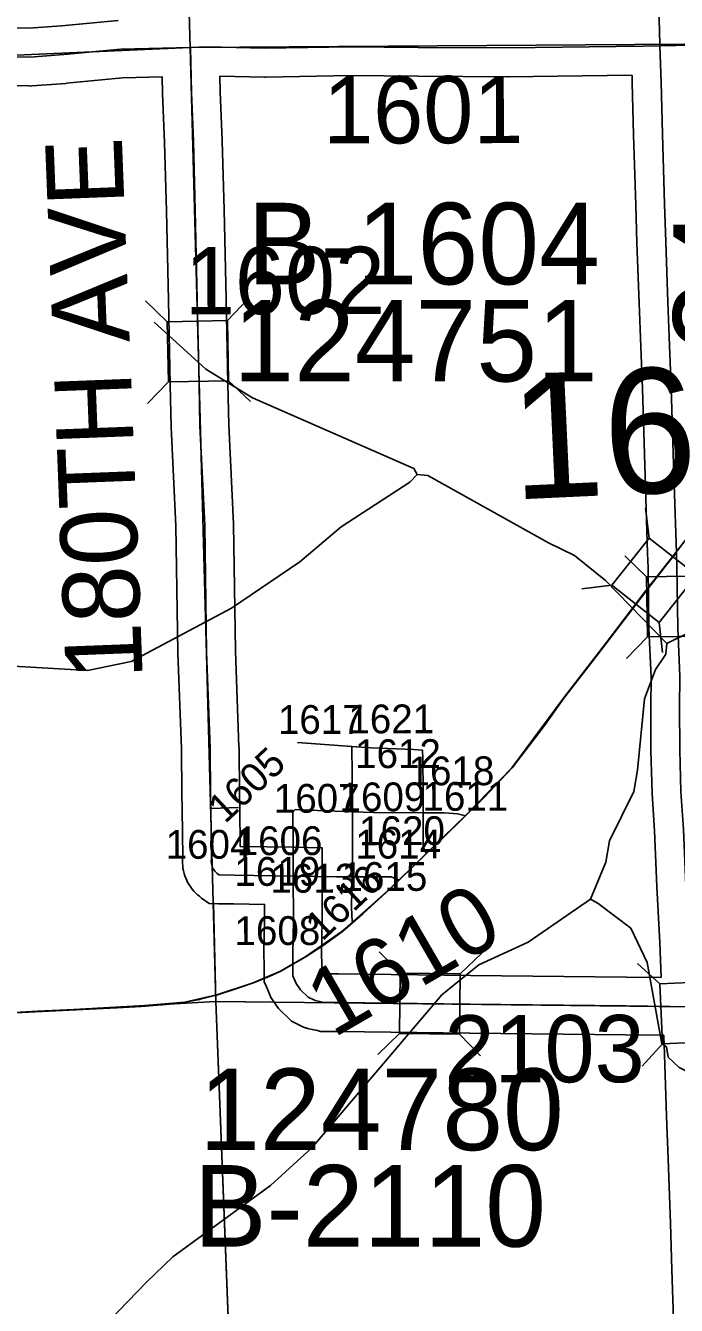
# Model space of a CAD drawing. Extents: x 128.7 to 185.5, y -21.4 to 12.6.
# Drawn here: x 141.687 to 142.364, y 1.257 to 2.589 of the extents above; entities that cross this region are included whole.
import ezdxf

# ---------------------------------------------------------------- set-up
doc = ezdxf.new("R2010")
doc.units = 0
for name, color, linetype in [('tdCoHydroRiver', 7, 'Continuous'), ('tdCoPriCL', 7, 'Continuous'), ('tdCoPrimary', 7, 'Continuous'), ('tdCoPriNonDiv', 7, 'Continuous'), ('tdCoPriNonDivCL', 7, 'Continuous'), ('tdCoSecRdNmbr', 7, 'Continuous'), ('tdCoSecRdTxt', 7, 'Continuous'), ('tdCoSecRteBand', 7, 'Continuous'), ('tdCoSecRteCL', 7, 'Continuous'), ('tdCoSectLine', 7, 'Continuous'), ('tdCoSectLinePart', 7, 'Continuous'), ('tdCoSectNmbr', 7, 'Continuous'), ('tdCoStrucNonDivPri', 7, 'Continuous'), ('tdCoStrucSec', 7, 'Continuous'), ('tdCoStrucSecCoName', 7, 'Continuous'), ('tdCoStrucSecFHWANum', 7, 'Continuous'), ('tdCoSurfAsphalt', 7, 'Continuous'), ('tdCoSurfBitum', 7, 'Continuous'), ('tdCoSurfBitumUnbanded', 7, 'Continuous'), ('tdCoSurfConc', 7, 'Continuous'), ('tdCoSurfGravel', 7, 'Continuous'), ('tdCoSurfGravelUnbanded', 7, 'Continuous'), ('tdStHwyPriRefPost1', 7, 'Continuous')]:
    doc.layers.add(name, color=color, linetype=linetype)

msp = doc.modelspace()

# ---------------------------------------------------------------- linework, layer by layer
at = {"layer": 'tdCoHydroRiver'}
for points in [[(142.0939, 2.1222), (142.0905, 2.1284), (141.9225, 2.2018), (141.8741, 2.2317), (141.8205, 2.2805)], [(141.6147, 1.9258), (141.7509, 1.9179), (141.7965, 1.9273), (141.9007, 1.983), (141.9719, 2.0312), (142.015, 2.0674), (142.0863, 2.114), (142.0939, 2.1222), (142.105, 2.121), (142.2304, 2.0509), (142.2576, 2.0376), (142.29, 2.0118), (142.3537, 1.9461)], [(141.687, 1.151), (141.8122, 1.2813), (141.8397, 1.3075), (141.9414, 1.3818), (141.9843, 1.4211), (142.1196, 1.5802), (142.158, 1.6114), (142.2093, 1.6352), (142.2741, 1.6799), (142.2902, 1.7183), (142.2942, 1.7406), (142.3193, 1.7919), (142.3233, 1.8141), (142.3304, 1.8885), (142.342, 1.9189), (142.3525, 1.935), (142.3537, 1.9461), (142.4671, 2.0019)], [(142.4759, 1.2037), (142.4517, 1.2692), (142.4493, 1.3401), (142.4521, 1.3528), (142.4476, 1.3921), (142.4362, 1.4533), (142.4262, 1.4687), (142.4019, 1.4869), (142.3666, 1.5046), (142.3552, 1.5153), (142.3533, 1.5263), (142.3485, 1.5293), (142.3331, 1.614), (142.3161, 1.6497), (142.2821, 1.6755), (142.2741, 1.6799)]]:
    msp.add_lwpolyline(points, dxfattribs=at)
at = {"layer": 'tdCoPriCL'}
msp.add_lwpolyline([(142.4172, 2.1101), (142.3632, 2.0409), (142.3426, 2.0147), (142.3404, 2.012), (142.3382, 2.0092), (142.3313, 2.0004), (142.2763, 1.9281), (142.2463, 1.8892), (142.226, 1.8606), (142.1925, 1.8167), (142.1439, 1.7666), (142.118, 1.7415), (142.1035, 1.7274), (142.0749, 1.6997), (142.0652, 1.6904), (142.0371, 1.6645), (142.0264, 1.6554), (142.0157, 1.6463), (141.9957, 1.6315), (141.977, 1.6194), (141.9642, 1.6121), (141.9518, 1.6051), (141.9405, 1.5999), (141.9232, 1.5928), (141.9037, 1.5861), (141.8857, 1.5804), (141.8677, 1.5757), (141.8522, 1.5725), (141.8396, 1.5708), (141.8291, 1.57), (141.7816, 1.5669), (141.7523, 1.5656), (141.6024, 1.5582)], dxfattribs=at)
at = {"layer": 'tdCoPrimary'}
for points in [[(142.3636, 2.0409), (142.353, 2.0275), (142.3487, 2.022), (142.3345, 2.0039), (142.3328, 2.0018), (142.3317, 2.0004), (142.2767, 1.9281), (142.2466, 1.8892), (142.2264, 1.8606), (142.2109, 1.8404), (142.1929, 1.8167), (142.1869, 1.8104), (142.1638, 1.7856), (142.1443, 1.7666), (142.1184, 1.7415), (142.1038, 1.7274), (142.0753, 1.6997), (142.0656, 1.6904), (142.0375, 1.6645), (142.0268, 1.6554), (142.0161, 1.6463), (141.9961, 1.6315), (141.9773, 1.6194), (141.9646, 1.6121), (141.9522, 1.6051), (141.9408, 1.5999), (141.9236, 1.5928), (141.9041, 1.5861), (141.8861, 1.5804), (141.8681, 1.5757), (141.8674, 1.5756), (141.8526, 1.5725), (141.84, 1.5708), (141.8069, 1.5683), (141.782, 1.5669), (141.7527, 1.5656), (141.6992, 1.5634), (141.6575, 1.561)], [(142.3636, 2.0409), (142.353, 2.0275)], [(142.3636, 2.0409), (142.353, 2.0275)], [(142.353, 2.0275), (142.3487, 2.022), (142.3345, 2.0039)], [(142.353, 2.0275), (142.3487, 2.022), (142.3345, 2.0039)], [(142.3345, 2.0039), (142.3328, 2.0018), (142.3317, 2.0004), (142.2767, 1.9281), (142.2466, 1.8892), (142.2264, 1.8606), (142.2109, 1.8404), (142.1929, 1.8167), (142.1869, 1.8104)], [(142.3345, 2.0039), (142.3328, 2.0018), (142.3317, 2.0004), (142.2767, 1.9281), (142.2466, 1.8892), (142.2264, 1.8606), (142.2109, 1.8404), (142.1929, 1.8167), (142.1869, 1.8104)], [(142.1869, 1.8104), (142.1638, 1.7856), (142.1443, 1.7666), (142.1184, 1.7415), (142.1038, 1.7274), (142.0753, 1.6997), (142.0656, 1.6904), (142.0375, 1.6645), (142.0268, 1.6554), (142.0161, 1.6463), (141.9961, 1.6315), (141.9773, 1.6194), (141.9646, 1.6121), (141.9522, 1.6051), (141.9408, 1.5999), (141.9236, 1.5928), (141.9041, 1.5861), (141.8861, 1.5804), (141.8681, 1.5757), (141.8674, 1.5756)], [(142.1869, 1.8104), (142.1638, 1.7856), (142.1443, 1.7666), (142.1184, 1.7415), (142.1038, 1.7274), (142.0753, 1.6997), (142.0656, 1.6904), (142.0375, 1.6645), (142.0268, 1.6554), (142.0161, 1.6463), (141.9961, 1.6315), (141.9773, 1.6194), (141.9646, 1.6121), (141.9522, 1.6051), (141.9408, 1.5999), (141.9236, 1.5928), (141.9041, 1.5861), (141.8861, 1.5804), (141.8681, 1.5757), (141.8674, 1.5756)], [(141.8674, 1.5756), (141.8526, 1.5725), (141.84, 1.5708), (141.8069, 1.5683), (141.782, 1.5669), (141.7527, 1.5656), (141.6992, 1.5634), (141.6575, 1.561)], [(141.8674, 1.5756), (141.8526, 1.5725), (141.84, 1.5708), (141.8069, 1.5683), (141.782, 1.5669), (141.7527, 1.5656), (141.6992, 1.5634), (141.6575, 1.561)]]:
    msp.add_lwpolyline(points, dxfattribs=at)
at = {"layer": 'tdCoPriNonDiv'}
msp.add_lwpolyline([(143.4203, 2.594), (142.9725, 2.5784), (142.9348, 2.5775), (142.8837, 2.572), (142.8482, 2.5627), (142.8065, 2.5459), (142.7508, 2.5141), (142.7131, 2.484), (142.6598, 2.4246), (142.3632, 2.0409), (142.2463, 1.8892), (142.1925, 1.8167), (142.1439, 1.7666), (142.0652, 1.6904), (142.0157, 1.6463), (141.977, 1.6194), (141.9518, 1.6051), (141.9232, 1.5928), (141.8857, 1.5804), (141.8522, 1.5725), (141.7816, 1.5669), (141.4066, 1.5484)], dxfattribs=at)
at = {"layer": 'tdCoPriNonDivCL'}
msp.add_lwpolyline([(142.3686, 2.0478), (142.3632, 2.0409), (142.3484, 2.022), (142.3324, 2.0018), (142.3313, 2.0004), (142.2763, 1.9281), (142.2463, 1.8892), (142.226, 1.8606), (142.2105, 1.8404), (142.1925, 1.8167), (142.1634, 1.7856), (142.1439, 1.7666), (142.118, 1.7415), (142.1035, 1.7274), (142.0749, 1.6997), (142.0652, 1.6904), (142.0371, 1.6645), (142.0264, 1.6554), (142.0157, 1.6463), (141.9957, 1.6315), (141.977, 1.6194), (141.9642, 1.6121), (141.9518, 1.6051), (141.9405, 1.5999), (141.9232, 1.5928), (141.9037, 1.5861), (141.8857, 1.5804), (141.8677, 1.5757), (141.8522, 1.5725), (141.8396, 1.5708), (141.8066, 1.5683), (141.7816, 1.5669), (141.7523, 1.5656), (141.6988, 1.5634), (141.6571, 1.561)], dxfattribs=at)
msp.add_lwpolyline([(142.3686, 2.0478), (142.3632, 2.0409), (142.3484, 2.022), (142.3324, 2.0018), (142.3313, 2.0004), (142.2763, 1.9281), (142.2463, 1.8892), (142.226, 1.8606), (142.2105, 1.8404), (142.1925, 1.8167), (142.1634, 1.7856), (142.1439, 1.7666), (142.118, 1.7415), (142.1035, 1.7274), (142.0749, 1.6997), (142.0652, 1.6904), (142.0371, 1.6645), (142.0264, 1.6554), (142.0157, 1.6463), (141.9957, 1.6315), (141.977, 1.6194), (141.9642, 1.6121), (141.9518, 1.6051), (141.9405, 1.5999), (141.9232, 1.5928), (141.9037, 1.5861), (141.8857, 1.5804), (141.8677, 1.5757), (141.8522, 1.5725), (141.8396, 1.5708), (141.8066, 1.5683), (141.7816, 1.5669), (141.7523, 1.5656), (141.6988, 1.5634), (141.6571, 1.561)], dxfattribs=at)
at = {"layer": 'tdCoSecRteBand'}
for points in [[(141.6533, 2.5873), (141.6901, 2.5866), (141.7239, 2.5891), (141.7828, 2.5948)], [(142.361, 1.2322), (142.359, 1.2939), (142.359, 1.2939), (142.359, 1.2939), (142.3574, 1.3425), (142.355, 1.4097), (142.3532, 1.4536), (142.3532, 1.4537), (142.3532, 1.4539), (142.3509, 1.529), (142.3506, 1.5364), (142.3505, 1.5382), (142.3487, 1.5382), (142.3108, 1.5388), (142.1486, 1.5405), (142.1486, 1.5405), (142.1485, 1.5405), (142.0116, 1.5423), (141.998, 1.5423), (141.9968, 1.5423), (141.9935, 1.5423), (141.9902, 1.543), (141.9814, 1.545), (141.9799, 1.5454), (141.9784, 1.5458), (141.9777, 1.5461), (141.9756, 1.5468), (141.9737, 1.5477), (141.9673, 1.5509), (141.9632, 1.553), (141.9598, 1.5562), (141.9517, 1.5641), (141.9496, 1.5662), (141.9479, 1.5686), (141.9435, 1.575), (141.9417, 1.5775), (141.9405, 1.5803), (141.9371, 1.5885), (141.9348, 1.5939), (141.9347, 1.5999), (141.9346, 1.6118), (141.9345, 1.6223), (141.9344, 1.6228), (141.9345, 1.6233), (141.9352, 1.6584), (141.9352, 1.6744), (141.9033, 1.6749), (141.8872, 1.6752), (141.8775, 1.6753), (141.8697, 1.6811), (141.8674, 1.6829), (141.8654, 1.6844), (141.8636, 1.6863), (141.8616, 1.6883), (141.8599, 1.6902), (141.8585, 1.6923), (141.857, 1.6946), (141.857, 1.6946), (141.857, 1.6946), (141.8569, 1.6947), (141.8554, 1.6969), (141.8544, 1.6992), (141.8533, 1.7018), (141.8522, 1.7042), (141.8516, 1.7066), (141.8509, 1.7094), (141.8503, 1.7119), (141.8501, 1.7145), (141.8499, 1.7173), (141.8497, 1.7199), (141.8499, 1.7224), (141.85, 1.7236), (141.8493, 1.7738), (141.8491, 1.7896), (141.8491, 1.7896), (141.8491, 1.7897), (141.8486, 1.8364), (141.8449, 1.9364), (141.8449, 1.9367), (141.8449, 1.937), (141.8429, 2.0685), (141.838, 2.1713), (141.838, 2.1717), (141.838, 2.1721), (141.837, 2.2152), (141.837, 2.2153), (141.837, 2.2153), (141.8353, 2.3035), (141.833, 2.3961), (141.8311, 2.4677), (141.8291, 2.5186), (141.8291, 2.5189), (141.8291, 2.5192), (141.8288, 2.536), (141.7875, 2.535), (141.7293, 2.5294), (141.729, 2.5294), (141.7287, 2.5293), (141.6932, 2.5266), (141.6918, 2.5265), (141.6904, 2.5266), (141.6531, 2.5273)], [(142.3478, 1.5982), (142.3465, 1.6347), (142.3434, 1.6926), (142.3434, 1.6928), (142.3434, 1.693), (142.3409, 1.7511), (142.3385, 1.7896), (142.3385, 1.7901), (142.3384, 1.7906), (142.3371, 1.8345), (142.3371, 1.8349), (142.3371, 1.8352), (142.3369, 1.8798), (142.3369, 1.8801), (142.3369, 1.8804), (142.3373, 1.9112), (142.3351, 1.9616), (142.3351, 1.962), (142.3351, 1.9625), (142.3341, 2.0249), (142.3336, 2.04), (142.3336, 2.04), (142.3336, 2.04), (142.3311, 2.1207), (142.3282, 2.2112), (142.3262, 2.2641), (142.3262, 2.2642), (142.3262, 2.2642), (142.3248, 2.3003), (142.3248, 2.3003), (142.3248, 2.3003), (142.3226, 2.3632), (142.3226, 2.3632), (142.3226, 2.3633), (142.3213, 2.4025), (142.3213, 2.4026), (142.3213, 2.4026), (142.319, 2.4755), (142.319, 2.4756), (142.319, 2.4757), (142.3177, 2.5298), (142.3175, 2.5374), (142.3174, 2.5377), (142.189, 2.5362), (142.1887, 2.5362), (142.1884, 2.5362), (142.095, 2.5367), (142.0949, 2.5367), (142.0948, 2.5367), (142.0245, 2.5374), (141.9361, 2.5359), (141.9355, 2.5359), (141.935, 2.5359), (141.8888, 2.5369), (141.8891, 2.5206), (141.891, 2.4698), (141.891, 2.4697), (141.891, 2.4695), (141.893, 2.3977), (141.893, 2.3977), (141.893, 2.3976), (141.8952, 2.3049), (141.8952, 2.3048), (141.8952, 2.3048), (141.897, 2.2165), (141.8979, 2.1738), (141.9029, 2.0708), (141.9029, 2.0704), (141.9029, 2.0699), (141.9049, 1.9383), (141.9085, 1.8382), (141.9086, 1.8378), (141.9086, 1.8374), (141.9091, 1.7904), (141.9093, 1.7747), (141.9099, 1.7348), (141.9656, 1.734), (141.9951, 1.7335), (141.9951, 1.704), (141.9952, 1.6582), (141.9952, 1.6579), (141.9952, 1.6575), (141.9945, 1.6225), (141.9946, 1.6125), (141.9946, 1.6065), (141.9956, 1.6051), (141.998, 1.6028), (142, 1.6023), (142.0118, 1.6023), (142.012, 1.6023), (142.0122, 1.6023), (142.1493, 1.6005), (142.3115, 1.5988), (142.3116, 1.5988), (142.3117, 1.5988), (142.3478, 1.5982)]]:
    msp.add_lwpolyline(points, dxfattribs=at)
at = {"layer": 'tdCoSecRteCL'}
for p, q in [((141.9693, 1.843), (142.0261, 1.8388)), ((141.8793, 1.7743), (141.9082, 1.7752))]:
    msp.add_line(p, q, dxfattribs=at)
for points in [[(142.3465, 2.5683), (142.3459, 2.585), (142.3441, 2.6419), (142.3419, 2.7059), (142.3397, 2.7643), (142.3388, 2.7995), (142.3361, 2.8575), (142.3343, 2.9126), (142.3316, 2.9844), (142.3299, 3.0428), (142.3261, 3.1057), (142.3236, 3.1507), (142.3216, 3.1886), (142.3196, 3.2372), (142.318, 3.2854), (142.3171, 3.3344), (142.3174, 3.3726), (142.3169, 3.4243), (142.3158, 3.4999), (142.3142, 3.5438), (142.3134, 3.5639)], [(142.3465, 2.5683), (142.3795, 2.5691), (142.4892, 2.5694), (142.6362, 2.5694), (142.7494, 2.5711), (142.8081, 2.5731), (142.8458, 2.5731), (142.8527, 2.5718), (142.8664, 2.5674)], [(141.6527, 2.5573), (141.691, 2.5565), (141.7265, 2.5593), (141.7856, 2.5649), (141.8582, 2.5667)], [(141.8582, 2.5667), (141.8754, 2.5672), (141.9356, 2.5659), (142.0244, 2.5674), (142.0951, 2.5667), (142.1886, 2.5662), (142.3289, 2.5679), (142.3465, 2.5683)], [(141.8793, 1.7743), (141.8791, 1.79), (141.8786, 1.8371), (141.8749, 1.9375), (141.8729, 2.0694), (141.868, 2.1727), (141.867, 2.2159), (141.8652, 2.3042), (141.863, 2.3969), (141.8611, 2.4687), (141.8591, 2.5197), (141.8582, 2.5667)], [(142.3792, 1.5677), (142.378, 1.5935), (142.3765, 1.6361), (142.3733, 1.6942), (142.3709, 1.7527), (142.3684, 1.7915), (142.3671, 1.8354), (142.3669, 1.88), (142.3673, 1.9116), (142.3651, 1.9629), (142.3641, 2.0256), (142.3636, 2.0409), (142.3611, 2.1217), (142.3582, 2.2122), (142.3562, 2.2653), (142.3548, 2.3014), (142.3526, 2.3643), (142.3513, 2.4035), (142.349, 2.4764), (142.3477, 2.5306), (142.3465, 2.5683)], [(142.1002, 1.7699), (142.1001, 1.7921), (142.1, 1.826), (142.0995, 1.8349), (142.0901, 1.8356), (142.0458, 1.8374), (142.0261, 1.8388)], [(142.0266, 1.7709), (142.0265, 1.7806), (142.0261, 1.8388)], [(141.9651, 1.704), (141.9037, 1.7049), (141.8877, 1.7052), (141.8854, 1.7069), (141.8834, 1.709), (141.8819, 1.7112), (141.8818, 1.7113), (141.8807, 1.714), (141.88, 1.7167), (141.8798, 1.7196), (141.88, 1.7224), (141.8793, 1.7743)], [(141.9651, 1.704), (141.9651, 1.7382), (141.9646, 1.7705), (141.9654, 1.7714), (141.9671, 1.7732), (141.9723, 1.773), (142.0266, 1.7709)], [(142.0264, 1.7033), (142.0268, 1.721), (142.0266, 1.7709)], [(142.0266, 1.7709), (142.0488, 1.7701), (142.1002, 1.7699)], [(142.1038, 1.7274), (142.1001, 1.7341), (142.1003, 1.7427), (142.1002, 1.7699)], [(142.1002, 1.7699), (142.122, 1.7699), (142.1358, 1.7689), (142.1443, 1.7666)], [(142.3792, 1.5677), (142.3112, 1.5688), (142.1489, 1.5705), (142.0118, 1.5723), (141.998, 1.5723), (141.9968, 1.5723), (141.9879, 1.5743), (141.9871, 1.5746), (141.9807, 1.5778), (141.9726, 1.5856), (141.9681, 1.5921), (141.9647, 1.6002), (141.9646, 1.6121), (141.9645, 1.6226), (141.9652, 1.6582), (141.9651, 1.704)], [(141.9651, 1.704), (142.0101, 1.7033), (142.0264, 1.7033)], [(142.0268, 1.6554), (142.0259, 1.6618), (142.0256, 1.6732), (142.0264, 1.7033)], [(142.0264, 1.7033), (142.0624, 1.7033), (142.067, 1.703), (142.0753, 1.6997)]]:
    msp.add_lwpolyline(points, dxfattribs=at)
at = {"layer": 'tdCoSectLine'}
for points in [[(141.8296, 3.5564), (141.8579, 2.5667)], [(141.8579, 2.5667), (142.8347, 2.5731)], [(140.8203, 2.5207), (141.8579, 2.5667)], [(141.8579, 2.5667), (141.8846, 1.5733)], [(140.8632, 1.5157), (141.8846, 1.5733)], [(141.8846, 1.5733), (142.8679, 1.5624)], [(141.8846, 1.5733), (141.9234, 0.5758)]]:
    msp.add_lwpolyline(points, dxfattribs=at)
at = {"layer": 'tdCoSectLinePart'}
for points in [[(141.8819, 1.6761), (141.8846, 1.5733)], [(140.8632, 1.5157), (141.8846, 1.5733)], [(141.8846, 1.5733), (141.9449, 1.5726)], [(141.8846, 1.5733), (141.9223, 0.6057)]]:
    msp.add_lwpolyline(points, dxfattribs=at)
at = {"layer": 'tdCoStrucNonDivPri'}
for p, q in [((142.3352, 2.0559), (142.3315, 2.087)), ((142.2964, 2.0067), (142.2654, 2.003)), ((142.3456, 1.968), (142.3493, 1.9369))]:
    msp.add_line(p, q, dxfattribs=at)
msp.add_lwpolyline([(142.3844, 2.0172), (142.3456, 1.968), (142.2964, 2.0067), (142.3352, 2.0559)], close=True, dxfattribs=at)
at = {"layer": 'tdCoStrucSec'}
for p, q in [((141.834, 2.2811), (141.8114, 2.3028)), ((141.8966, 2.2823), (141.9183, 2.3049)), ((141.8352, 2.2185), (141.8135, 2.196)), ((141.8978, 2.2197), (141.9204, 2.1981)), ((142.3326, 2.0155), (142.3101, 2.0373)), ((142.3336, 1.9529), (142.3118, 1.9305)), ((142.0762, 1.6028), (142.0544, 1.6252)), ((142.1388, 1.602), (142.1612, 1.6238)), ((142.3464, 1.5918), (142.3233, 1.6129)), ((142.0754, 1.5402), (142.053, 1.5183)), ((142.138, 1.5394), (142.1598, 1.5169)), ((142.3492, 1.5293), (142.3281, 1.5061))]:
    msp.add_line(p, q, dxfattribs=at)
for points in [[(141.8352, 2.2185), (141.834, 2.2811), (141.8966, 2.2823), (141.8978, 2.2197)], [(142.3336, 1.9529), (142.3326, 2.0155), (142.3952, 2.0165), (142.3962, 1.9539)], [(142.0762, 1.6028), (142.1388, 1.602), (142.138, 1.5394), (142.0754, 1.5402)], [(142.3492, 1.5293), (142.3464, 1.5918), (142.4089, 1.5947), (142.4118, 1.5321)]]:
    msp.add_lwpolyline(points, close=True, dxfattribs=at)
at = {"layer": 'tdCoSurfAsphalt'}
msp.add_lwpolyline([(142.3636, 2.0409), (142.3611, 2.1217), (142.3582, 2.2122), (142.3562, 2.2653), (142.3548, 2.3014), (142.3526, 2.3643), (142.3513, 2.4035), (142.349, 2.4764), (142.3477, 2.5306), (142.3465, 2.5683), (142.3459, 2.585), (142.3441, 2.6419), (142.3419, 2.7059), (142.3397, 2.7643), (142.3388, 2.7995), (142.3361, 2.8575), (142.3343, 2.9126), (142.3316, 2.9844), (142.3299, 3.0428), (142.3261, 3.1057), (142.3236, 3.1507), (142.3216, 3.1886), (142.3196, 3.2372), (142.318, 3.2854)], dxfattribs=at)
at = {"layer": 'tdCoSurfBitum'}
msp.add_lwpolyline([(141.9646, 1.6121), (141.9645, 1.6226), (141.9652, 1.6582), (141.9651, 1.704), (141.9037, 1.7049), (141.8877, 1.7052), (141.8854, 1.7069), (141.8834, 1.709), (141.8819, 1.7112), (141.8818, 1.7113), (141.8807, 1.714), (141.88, 1.7167), (141.8798, 1.7196), (141.88, 1.7224), (141.8793, 1.7743)], dxfattribs=at)
at = {"layer": 'tdCoSurfBitumUnbanded'}
msp.add_line((141.8793, 1.7743), (141.9082, 1.7752), dxfattribs=at)
for points in [[(142.0266, 1.7709), (142.0265, 1.7806), (142.0261, 1.8388)], [(142.1002, 1.7699), (142.1001, 1.7921), (142.1, 1.826), (142.0995, 1.8349)], [(142.0264, 1.7033), (142.0101, 1.7033), (141.9651, 1.704), (141.9651, 1.7382), (141.9646, 1.7705), (141.9654, 1.7714), (141.9671, 1.7732), (141.9723, 1.773), (142.0266, 1.7709)], [(142.0264, 1.7033), (142.0268, 1.721), (142.0266, 1.7709)], [(142.0266, 1.7709), (142.0488, 1.7701), (142.1002, 1.7699)], [(142.1038, 1.7274), (142.1001, 1.7341), (142.1003, 1.7427), (142.1002, 1.7699)], [(142.1002, 1.7699), (142.122, 1.7699), (142.1358, 1.7689), (142.1443, 1.7666)], [(142.0268, 1.6554), (142.0259, 1.6618), (142.0256, 1.6732), (142.0264, 1.7033)], [(142.0264, 1.7033), (142.0624, 1.7033), (142.067, 1.703), (142.0753, 1.6997)]]:
    msp.add_lwpolyline(points, dxfattribs=at)
at = {"layer": 'tdCoSurfConc'}
msp.add_lwpolyline([(141.9646, 1.6121), (141.9647, 1.6002), (141.9681, 1.5921), (141.9726, 1.5856), (141.9807, 1.5778), (141.9871, 1.5746), (141.9879, 1.5743), (141.9968, 1.5723), (141.998, 1.5723), (142.0118, 1.5723), (142.1489, 1.5705), (142.3112, 1.5688), (142.3792, 1.5677)], dxfattribs=at)
at = {"layer": 'tdCoSurfGravel'}
for points in [[(142.3465, 2.5683), (142.3795, 2.5691), (142.4892, 2.5694), (142.6362, 2.5694), (142.7494, 2.5711), (142.8081, 2.5731), (142.8458, 2.5731), (142.8527, 2.5718), (142.8664, 2.5674)], [(141.6527, 2.5573), (141.691, 2.5565), (141.7265, 2.5593), (141.7856, 2.5649), (141.8582, 2.5667), (141.8754, 2.5672), (141.9356, 2.5659), (142.0244, 2.5674), (142.0951, 2.5667), (142.1886, 2.5662), (142.3289, 2.5679), (142.3465, 2.5683)], [(141.8793, 1.7743), (141.8791, 1.79), (141.8786, 1.8371), (141.8749, 1.9375), (141.8729, 2.0694), (141.868, 2.1727), (141.867, 2.2159), (141.8652, 2.3042), (141.863, 2.3969), (141.8611, 2.4687), (141.8591, 2.5197), (141.8582, 2.5667)]]:
    msp.add_lwpolyline(points, dxfattribs=at)
at = {"layer": 'tdCoSurfGravelUnbanded'}
msp.add_lwpolyline([(141.9693, 1.843), (142.0261, 1.8388), (142.0458, 1.8374), (142.0901, 1.8356), (142.0995, 1.8349)], dxfattribs=at)

# ---------------------------------------------------------------- texts
at = {"layer": 'tdCoSecRdNmbr'}
for s, height, rotation, p in [('1601', 0.07, 0.1081, (141.9962, 2.4667)), ('1602', 0.07, 0.108, (141.8523, 2.2889)), ('1617', 0.03, 0.108, (141.9491, 1.8519)), ('1621', 0.03, 0.1081, (142.0224, 1.8525)), ('1612', 0.03, 0.108, (142.0294, 1.8163)), ('1605', 0.03, 43.1079, (141.894, 1.7577)), ('1618', 0.03, 0.1081, (142.085, 1.7984)), ('1607', 0.03, 0.108, (141.9448, 1.7698)), ('1609', 0.03, 0.108, (142.0132, 1.7713)), ('1611', 0.03, 0.1081, (142.0995, 1.7719)), ('1620', 0.03, 0.1081, (142.0336, 1.7361)), ('1604', 0.03, 0.1079, (141.8323, 1.7219)), ('1606', 0.03, 0.1079, (141.9062, 1.7257)), ('1614', 0.03, 0.108, (142.0296, 1.7221)), ('1619', 0.03, 0.1079, (141.9038, 1.6937)), ('1613', 0.03, 0.108, (141.9413, 1.6866)), ('1616', 0.03, 43.108, (141.9952, 1.6354)), ('1615', 0.03, 0.108, (142.0153, 1.6884)), ('1610', 0.07, 30.1073, (142.0065, 1.5347)), ('1608', 0.03, 0.1079, (141.9039, 1.6321)), ('2103', 0.07, 0.1081, (142.1224, 1.489))]:
    msp.add_text(s, height=height, rotation=rotation, dxfattribs=at).set_placement(p)
at = {"layer": 'tdCoSecRdTxt'}
msp.add_text('180TH AVE', height=0.08, rotation=92.2151, dxfattribs=at).set_placement((141.8085, 1.9096))
at = {"layer": 'tdCoSectNmbr'}
msp.add_text('16', height=0.13, rotation=2.6606, dxfattribs=at).set_placement((142.1938, 2.0959))
at = {"layer": 'tdCoStrucSecCoName'}
for s, p in [('B-1604', (141.9174, 2.32)), ('B-2110', (141.8614, 1.3181))]:
    msp.add_text(s, height=0.085, dxfattribs=at).set_placement(p)
at = {"layer": 'tdCoStrucSecFHWANum'}
for s, p in [('124751', (141.9026, 2.2189)), ('124780', (141.8672, 1.4186))]:
    msp.add_text(s, height=0.085, dxfattribs=at).set_placement(p)
at = {"layer": 'tdStHwyPriRefPost1'}
msp.add_text('‒‒34', height=0.1, rotation=90, dxfattribs=at).set_placement((142.4604, 2.1015))

doc.saveas('drawing.dxf')
